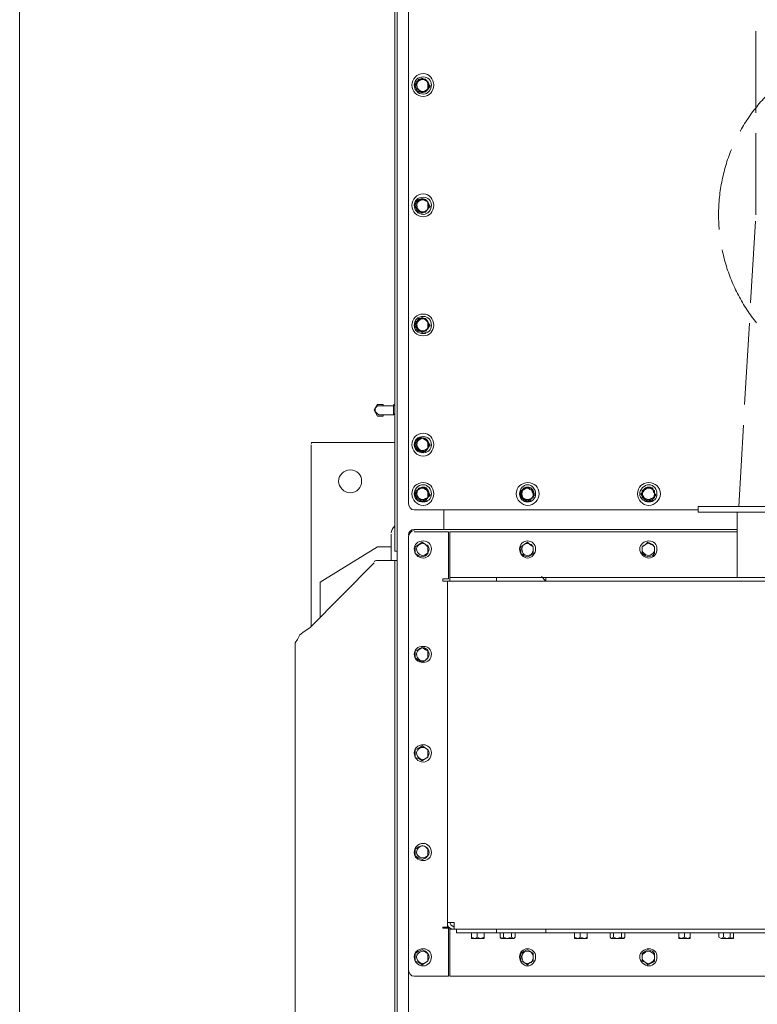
# Model space of a CAD drawing. Header units: millimetres. Extents: x -300186 to 535068, y -28581 to 763298.
# Tile 315 of 405: x 12215 to 12974, y 328650 to 329663. Entities that reach past the tile are written whole.
import ezdxf

# ---------------------------------------------------------------- set-up
doc = ezdxf.new("R2010")
doc.units = ezdxf.units.MM
doc.header["$LTSCALE"] = 10
doc.linetypes.add('ACAD_ISO02W100', pattern=[15, 12, -3])
for name, color, linetype, lineweight in [('koty', 6, 'Continuous', 9), ('NS_tenka', 252, 'Continuous', 18), ('NS_tlusta', 252, 'Continuous', 18)]:
    doc.layers.add(name, color=color, linetype=linetype, lineweight=lineweight)
doc.layers.add('popisky', color=6, linetype='Continuous')

# ---------------------------------------------------------------- blocks, each defined once
blk = doc.blocks.new('A$C12ac11e3')
at = {"layer": 'NS_tenka', "linetype": 'ACAD_ISO02W100', "ltscale": 0.7}
for p, q in [((-583.2, 5144.7), (-583.2, 8791.7)), ((-600.7, 4844.7), (-583.2, 5144.7))]:
    blk.add_line(p, q, dxfattribs=at)
at = {"layer": 'NS_tenka'}
for p, q in [((-954.7, 4798.7), (-954.7, 5423.3)), ((-940.5, 5395), (-940.5, 4848.2)), ((-952.3, 3786.5), (-952.3, 5357.3)), ((-929.9, 5283.1), (-933.5, 5281.9)), ((-933.5, 5281.9), (-933.5, 5277.2)), ((-932.3, 5280.7), (-933.5, 5277.2)), ((-933.5, 5277.2), (-932.3, 5274.8)), ((-933.5, 5277.2), (-933.5, 5273.6)), ((-929.9, 5284.2), (-932.3, 5280.7)), ((-926.4, 5285.4), (-929.9, 5283.1)), ((-926.4, 5284.2), (-929.9, 5284.2)), ((-922.9, 5283.1), (-926.4, 5285.4)), ((-922.9, 5284.2), (-926.4, 5284.2)), ((-920.5, 5280.7), (-922.9, 5284.2)), ((-920.5, 5281.9), (-922.9, 5283.1)), ((-920.5, 5277.2), (-920.5, 5281.9)), ((-918.1, 5277.2), (-920.5, 5280.7)), ((-920.5, 5273.6), (-918.1, 5277.2)), ((-920.5, 5273.6), (-920.5, 5277.2)), ((-933.5, 5273.6), (-929.9, 5271.3)), ((-932.3, 5274.8), (-931.1, 5271.3)), ((-931.1, 5271.3), (-926.4, 5271.3)), ((-929.9, 5271.3), (-926.4, 5270.1)), ((-926.4, 5271.3), (-922.9, 5271.3)), ((-926.4, 5270.1), (-922.9, 5271.3)), ((-922.9, 5271.3), (-920.5, 5273.6)), ((-922.9, 5271.3), (-920.5, 5273.6)), ((-929.9, 5160.5), (-933.5, 5158.2)), ((-932.3, 5158.2), (-933.5, 5154.6)), ((-933.5, 5158.2), (-933.5, 5153.4)), ((-929.9, 5160.5), (-932.3, 5158.2)), ((-926.4, 5161.7), (-929.9, 5160.5)), ((-926.4, 5160.5), (-929.9, 5160.5)), ((-922.9, 5160.5), (-926.4, 5161.7)), ((-922.9, 5160.5), (-926.4, 5160.5)), ((-920.5, 5158.2), (-922.9, 5160.5)), ((-920.5, 5158.2), (-922.9, 5160.5)), ((-918.1, 5153.4), (-920.5, 5158.2)), ((-920.5, 5153.4), (-920.5, 5158.2)), ((-933.5, 5154.6), (-933.5, 5154.6)), ((-933.5, 5154.6), (-932.3, 5151.1)), ((-933.5, 5153.4), (-933.5, 5149.9)), ((-933.5, 5149.9), (-929.9, 5148.7)), ((-932.3, 5151.1), (-931.1, 5147.5)), ((-932.3, 5151.1), (-932.3, 5151.1)), ((-931.1, 5147.5), (-926.4, 5147.5)), ((-929.9, 5148.7), (-926.4, 5146.4)), ((-926.4, 5146.4), (-922.9, 5148.7)), ((-926.4, 5147.5), (-922.9, 5147.5)), ((-922.9, 5147.5), (-920.5, 5151.1)), ((-922.9, 5148.7), (-920.5, 5149.9)), ((-920.5, 5151.1), (-918.1, 5153.4)), ((-920.5, 5149.9), (-920.5, 5153.4)), ((-929.9, 5036.8), (-933.5, 5034.4)), ((-932.3, 5034.4), (-933.5, 5030.9)), ((-933.5, 5034.4), (-933.5, 5030.9)), ((-929.9, 5038), (-932.3, 5034.4)), ((-926.4, 5039.1), (-929.9, 5036.8)), ((-926.4, 5038), (-929.9, 5038)), ((-922.9, 5036.8), (-926.4, 5039.1)), ((-922.9, 5038), (-926.4, 5038)), ((-920.5, 5034.4), (-922.9, 5038)), ((-920.5, 5034.4), (-922.9, 5036.8)), ((-918.1, 5030.9), (-920.5, 5034.4)), ((-920.5, 5030.9), (-920.5, 5034.4)), ((-933.5, 5030.9), (-932.3, 5028.5)), ((-933.5, 5030.9), (-933.5, 5027.3)), ((-933.5, 5027.3), (-929.9, 5026.2)), ((-932.3, 5028.5), (-931.1, 5025)), ((-931.1, 5025), (-926.4, 5025)), ((-929.9, 5026.2), (-926.4, 5023.8)), ((-926.4, 5023.8), (-922.9, 5026.2)), ((-926.4, 5025), (-922.9, 5023.8)), ((-922.9, 5023.8), (-920.5, 5028.5)), ((-922.9, 5026.2), (-920.5, 5027.3)), ((-920.5, 5028.5), (-918.1, 5030.9)), ((-920.5, 5027.3), (-920.5, 5030.9)), ((-975.9, 4943.7), (-972.3, 4949.6)), ((-972.3, 4937.8), (-975.9, 4943.7)), ((-972.3, 4948.4), (-974.7, 4946)), ((-974.7, 4946), (-974.7, 4944.9)), ((-974.7, 4944.9), (-974.7, 4942.5)), ((-974.7, 4942.5), (-972.3, 4940.1)), ((-972.3, 4949.6), (-966.5, 4949.6)), ((-970, 4948.4), (-972.3, 4948.4)), ((-955.9, 4948.4), (-970, 4948.4)), ((-970, 4948.4), (-970, 4948.4)), ((-966.5, 4949.6), (-966.5, 4948.4)), ((-955.9, 4947.2), (-955.9, 4948.4)), ((-955.9, 4943.7), (-955.9, 4947.2)), ((-955.9, 4940.1), (-955.9, 4943.7)), ((-972.3, 4940.1), (-971.2, 4939)), ((-966.5, 4937.8), (-972.3, 4937.8)), ((-971.2, 4939), (-970, 4939)), ((-970, 4939), (-955.9, 4939)), ((-966.5, 4939), (-966.5, 4937.8)), ((-955.9, 4939), (-955.9, 4940.1)), ((-955.9, 4939), (-955.9, 4939)), ((-929.9, 4913), (-933.5, 4911.9)), ((-929.9, 4915.4), (-932.3, 4911.9)), ((-926.4, 4915.4), (-929.9, 4915.4)), ((-926.4, 4915.4), (-929.9, 4913)), ((-922.9, 4914.2), (-926.4, 4915.4)), ((-922.9, 4913), (-926.4, 4915.4)), ((-920.5, 4910.7), (-922.9, 4914.2)), ((-920.5, 4911.9), (-922.9, 4913)), ((-1040.7, 4908.3), (-1040.7, 4722.1)), ((-954.7, 4910.7), (-1039.5, 4910.7)), ((-1039.5, 4910.7), (-1039.5, 4910.7)), ((-932.3, 4911.9), (-933.5, 4908.3)), ((-933.5, 4911.9), (-933.5, 4908.3)), ((-933.5, 4908.3), (-932.3, 4904.8)), ((-933.5, 4908.3), (-933.5, 4904.8)), ((-933.5, 4904.8), (-929.9, 4902.4)), ((-932.3, 4904.8), (-931.1, 4902.4)), ((-931.1, 4902.4), (-926.4, 4901.3)), ((-929.9, 4902.4), (-926.4, 4900.1)), ((-926.4, 4900.1), (-922.9, 4902.4)), ((-922.9, 4901.3), (-920.5, 4904.8)), ((-922.9, 4902.4), (-920.5, 4904.8)), ((-920.5, 4908.3), (-920.5, 4911.9)), ((-918.1, 4908.3), (-920.5, 4910.7)), ((-920.5, 4904.8), (-918.1, 4908.3)), ((-920.5, 4904.8), (-920.5, 4908.3)), ((-926.4, 4901.3), (-922.9, 4901.3)), ((-929.9, 4862.4), (-933.5, 4861.2)), ((-929.9, 4863.5), (-932.3, 4860)), ((-926.4, 4864.7), (-929.9, 4862.4)), ((-926.4, 4863.5), (-929.9, 4863.5)), ((-922.9, 4862.4), (-926.4, 4864.7)), ((-922.9, 4863.5), (-926.4, 4863.5)), ((-920.5, 4860), (-922.9, 4863.5)), ((-920.5, 4861.2), (-922.9, 4862.4)), ((-821.5, 4862.4), (-825, 4861.2)), ((-821.5, 4863.5), (-823.9, 4860)), ((-818, 4864.7), (-821.5, 4862.4)), ((-818, 4863.5), (-821.5, 4863.5)), ((-815.6, 4862.4), (-818, 4864.7)), ((-814.4, 4863.5), (-818, 4863.5)), ((-812.1, 4861.2), (-815.6, 4862.4)), ((-813.3, 4860), (-814.4, 4863.5)), ((-696.6, 4862.4), (-700.1, 4861.2)), ((-696.6, 4863.5), (-699, 4860)), ((-694.2, 4864.7), (-696.6, 4862.4)), ((-693.1, 4863.5), (-696.6, 4863.5)), ((-689.5, 4862.4), (-694.2, 4864.7)), ((-689.5, 4863.5), (-693.1, 4863.5)), ((-688.3, 4860), (-689.5, 4863.5)), ((-687.2, 4861.2), (-689.5, 4862.4)), ((-933.5, 4861.2), (-933.5, 4857.7)), ((-932.3, 4860), (-933.5, 4857.7)), ((-933.5, 4857.7), (-933.5, 4857.7)), ((-933.5, 4857.7), (-932.3, 4854.1)), ((-933.5, 4857.7), (-933.5, 4854.1)), ((-933.5, 4854.1), (-929.9, 4851.8)), ((-932.3, 4854.1), (-931.1, 4850.6)), ((-932.3, 4854.1), (-932.3, 4854.1)), ((-929.9, 4851.8), (-926.4, 4850.6)), ((-926.4, 4850.6), (-922.9, 4851.8)), ((-922.9, 4850.6), (-920.5, 4854.1)), ((-922.9, 4851.8), (-920.5, 4854.1)), ((-920.5, 4857.7), (-920.5, 4861.2)), ((-918.1, 4856.5), (-920.5, 4860)), ((-920.5, 4854.1), (-920.5, 4857.7)), ((-920.5, 4854.1), (-918.1, 4856.5)), ((-823.9, 4860), (-826.2, 4857.7)), ((-826.2, 4857.7), (-823.9, 4854.1)), ((-825, 4861.2), (-825, 4857.7)), ((-825, 4857.7), (-825, 4854.1)), ((-825, 4854.1), (-821.5, 4851.8)), ((-823.9, 4854.1), (-821.5, 4850.6)), ((-821.5, 4851.8), (-818, 4850.6)), ((-818, 4850.6), (-815.6, 4851.8)), ((-815.6, 4851.8), (-812.1, 4854.1)), ((-815.6, 4850.6), (-813.3, 4854.1)), ((-810.9, 4856.5), (-813.3, 4860)), ((-813.3, 4854.1), (-810.9, 4856.5)), ((-812.1, 4857.7), (-812.1, 4861.2)), ((-812.1, 4854.1), (-812.1, 4857.7)), ((-699, 4860), (-701.3, 4857.7)), ((-701.3, 4857.7), (-699, 4854.1)), ((-700.1, 4861.2), (-700.1, 4857.7)), ((-700.1, 4857.7), (-700.1, 4854.1)), ((-700.1, 4854.1), (-696.6, 4851.8)), ((-699, 4854.1), (-697.8, 4850.6)), ((-696.6, 4851.8), (-694.2, 4850.6)), ((-694.2, 4850.6), (-689.5, 4851.8)), ((-689.5, 4851.8), (-687.2, 4854.1)), ((-689.5, 4850.6), (-688.3, 4854.1)), ((-686, 4856.5), (-688.3, 4860)), ((-688.3, 4854.1), (-686, 4856.5)), ((-687.2, 4857.7), (-687.2, 4861.2)), ((-687.2, 4854.1), (-687.2, 4857.7)), ((-940.5, 4848.2), (-940.5, 4848.2)), ((-931.1, 4850.6), (-926.4, 4850.6)), ((-926.4, 4850.6), (-922.9, 4850.6)), ((-821.5, 4850.6), (-818, 4850.6)), ((-818, 4850.6), (-815.6, 4850.6)), ((-697.8, 4850.6), (-694.2, 4850.6)), ((-694.2, 4850.6), (-689.5, 4850.6)), ((-642.4, 4844.7), (-642.4, 4838.8)), ((-443.2, 4844.7), (-642.4, 4844.7)), ((-934.6, 4841.2), (-642.4, 4841.2)), ((-904, 4841.2), (-904, 4821.1)), ((-904, 4841.2), (-904, 4821.1)), ((-642.4, 4841.2), (-642.4, 4841.2)), ((-642.4, 4838.8), (-642.4, 4838.8)), ((-443.2, 4838.8), (-642.4, 4838.8)), ((-602.3, 4838.8), (-602.3, 4771.6)), ((-602.3, 4821.1), (-934.6, 4821.1)), ((-934.6, 4821.1), (-934.6, 4821.1)), ((-904, 4821.1), (-904, 4821.1)), ((-904, 4821.1), (-904, 4821.1)), ((-958.2, 4816.4), (-958.2, 4789.3)), ((-940.5, 4814.1), (-940.5, 3764.1)), ((-940.5, 4368.6), (-940.5, 4812.9)), ((-940.5, 4812.9), (-940.5, 4812.9)), ((-934.6, 4818.8), (-899.3, 4818.8)), ((-899.3, 4818.8), (-899.3, 4770.5)), ((-898.1, 4818.8), (-602.3, 4818.8)), ((-898.1, 4776.3), (-898.1, 4818.8)), ((-898.1, 4818.8), (-898.1, 4818.8)), ((-602.3, 4818.8), (-602.3, 4818.8)), ((-1031.3, 4766.9), (-972.3, 4803.4)), ((-972.3, 4803.4), (-958.2, 4803.4)), ((-929.9, 4805.8), (-933.5, 4803.4)), ((-933.5, 4803.4), (-933.5, 4799.9)), ((-926.4, 4808.2), (-929.9, 4805.8)), ((-922.9, 4805.8), (-926.4, 4808.2)), ((-920.5, 4803.4), (-922.9, 4805.8)), ((-920.5, 4799.9), (-920.5, 4803.4)), ((-821.5, 4805.8), (-825, 4803.4)), ((-825, 4803.4), (-825, 4799.9)), ((-818, 4808.2), (-821.5, 4805.8)), ((-815.6, 4805.8), (-818, 4808.2)), ((-812.1, 4803.4), (-815.6, 4805.8)), ((-812.1, 4799.9), (-812.1, 4803.4)), ((-696.6, 4805.8), (-700.1, 4803.4)), ((-700.1, 4803.4), (-700.1, 4799.9)), ((-694.2, 4808.2), (-696.6, 4805.8)), ((-689.5, 4805.8), (-694.2, 4808.2)), ((-687.2, 4803.4), (-689.5, 4805.8)), ((-687.2, 4799.9), (-687.2, 4803.4)), ((-952.3, 4798.7), (-954.7, 4798.7)), ((-952.3, 4789.3), (-952.3, 4798.7)), ((-952.3, 4798.7), (-952.3, 4798.7)), ((-952.3, 4798.7), (-952.3, 4789.3)), ((-933.5, 4799.9), (-933.5, 4796.4)), ((-933.5, 4796.4), (-929.9, 4794)), ((-929.9, 4794), (-926.4, 4792.8)), ((-926.4, 4792.8), (-922.9, 4794)), ((-922.9, 4794), (-920.5, 4796.4)), ((-920.5, 4796.4), (-920.5, 4799.9)), ((-825, 4799.9), (-825, 4796.4)), ((-825, 4796.4), (-821.5, 4794)), ((-821.5, 4794), (-818, 4792.8)), ((-818, 4792.8), (-815.6, 4794)), ((-815.6, 4794), (-812.1, 4796.4)), ((-812.1, 4796.4), (-812.1, 4799.9)), ((-700.1, 4799.9), (-700.1, 4796.4)), ((-700.1, 4796.4), (-696.6, 4794)), ((-696.6, 4794), (-694.2, 4792.8)), ((-694.2, 4792.8), (-689.5, 4794)), ((-689.5, 4794), (-687.2, 4796.4)), ((-687.2, 4796.4), (-687.2, 4799.9)), ((-975.9, 4786.9), (-1041.9, 4719.8)), ((-971.2, 4789.3), (-954.7, 4789.3)), ((-958.2, 4789.3), (-958.2, 4789.3)), ((-952.3, 4789.3), (-954.7, 4789.3)), ((-954.7, 4789.3), (-954.7, 4789.3)), ((-954.7, 3731.1), (-954.7, 4789.3)), ((-954.7, 4789.3), (-954.7, 4789.3)), ((-952.3, 4789.3), (-952.3, 4789.3)), ((-899.3, 4770.5), (-905.2, 4770.5)), ((-905.2, 4770.5), (-905.2, 4768.1)), ((-898.1, 4776.3), (-898.1, 4771.6)), ((-898.1, 4768.1), (-898.1, 4771.6)), ((-898.1, 4771.6), (-893.4, 4771.6)), ((-898.1, 4771.6), (-898.1, 4771.6)), ((-893.4, 4771.6), (-854.5, 4771.6)), ((-854.5, 4771.6), (-849.8, 4771.6)), ((-854.5, 4771.6), (-854.5, 4771.6)), ((-799.1, 4771.6), (-849.8, 4771.6)), ((-849.8, 4771.6), (-849.8, 4768.1)), ((-849.8, 4771.6), (-849.8, 4771.6)), ((-799.1, 4768.1), (-803.8, 4772.8)), ((-803.8, 4772.8), (-803.8, 4772.8)), ((-799.1, 4768.1), (-799.1, 4771.6)), ((-799.1, 4771.6), (-794.4, 4771.6)), ((-794.4, 4771.6), (-794.4, 4771.6)), ((-794.4, 4771.6), (-93.2, 4771.6)), ((-602.3, 4771.6), (-602.3, 4771.6)), ((-1031.3, 4730.4), (-1031.3, 4766.9)), ((-900.5, 4768.1), (-905.2, 4768.1)), ((-905.2, 4768.1), (-905.2, 4768.1)), ((-893.4, 4768.1), (-900.5, 4768.1)), ((-900.5, 4768.1), (-900.5, 4416.9)), ((-851, 4768.1), (-893.4, 4768.1)), ((-893.4, 4768.1), (-893.4, 4768.1)), ((-849.8, 4768.1), (-851, 4768.1)), ((-851, 4768.1), (-851, 4768.1)), ((-849.8, 4768.1), (-799.1, 4768.1)), ((-443.2, 4768.1), (-799.1, 4768.1)), ((-799.1, 4768.1), (-799.1, 4768.1)), ((-1041.9, 4719.8), (-1047.8, 4716.2)), ((-1040.7, 4722.1), (-1040.7, 4722.1)), ((-1052.5, 4712.7), (-1054.8, 4708)), ((-1047.8, 4716.2), (-1052.5, 4712.7)), ((-1054.8, 4708), (-1057.2, 4704.5)), ((-1057.2, 3817.1), (-1057.2, 4704.5)), ((-926.4, 4699.7), (-929.9, 4697.4)), ((-922.9, 4697.4), (-926.4, 4699.7)), ((-929.9, 4697.4), (-933.5, 4696.2)), ((-933.5, 4696.2), (-933.5, 4692.7)), ((-933.5, 4692.7), (-933.5, 4689.1)), ((-920.5, 4696.2), (-922.9, 4697.4)), ((-920.5, 4692.7), (-920.5, 4696.2)), ((-920.5, 4689.1), (-920.5, 4692.7)), ((-933.5, 4689.1), (-929.9, 4686.8)), ((-929.9, 4686.8), (-926.4, 4684.4)), ((-926.4, 4684.4), (-922.9, 4686.8)), ((-922.9, 4686.8), (-920.5, 4689.1)), ((-926.4, 4598.4), (-929.9, 4596)), ((-922.9, 4596), (-926.4, 4598.4)), ((-929.9, 4596), (-933.5, 4594.9)), ((-933.5, 4594.9), (-933.5, 4590.2)), ((-933.5, 4590.2), (-933.5, 4586.6)), ((-920.5, 4594.9), (-922.9, 4596)), ((-920.5, 4590.2), (-920.5, 4594.9)), ((-920.5, 4586.6), (-920.5, 4590.2)), ((-933.5, 4586.6), (-929.9, 4585.4)), ((-929.9, 4585.4), (-926.4, 4583.1)), ((-926.4, 4583.1), (-922.9, 4585.4)), ((-922.9, 4585.4), (-920.5, 4586.6)), ((-929.9, 4494.7), (-933.5, 4492.3)), ((-933.5, 4492.3), (-933.5, 4488.8)), ((-933.5, 4488.8), (-933.5, 4485.3)), ((-926.4, 4495.9), (-929.9, 4494.7)), ((-922.9, 4494.7), (-926.4, 4495.9)), ((-920.5, 4492.3), (-922.9, 4494.7)), ((-920.5, 4488.8), (-920.5, 4492.3)), ((-920.5, 4485.3), (-920.5, 4488.8)), ((-933.5, 4485.3), (-929.9, 4482.9)), ((-929.9, 4482.9), (-926.4, 4481.7)), ((-926.4, 4481.7), (-922.9, 4482.9)), ((-922.9, 4482.9), (-920.5, 4485.3)), ((-900.5, 4416.9), (-893.4, 4416.9)), ((-900.5, 4416.9), (-900.5, 4414.6)), ((-900.5, 4412.2), (-900.5, 4416.9)), ((-896.9, 4414.6), (-898.1, 4416.9)), ((-893.4, 4416.9), (-893.4, 4412.2)), ((-905.2, 4412.2), (-900.5, 4412.2)), ((-905.2, 4411), (-905.2, 4412.2)), ((-899.3, 4411), (-905.2, 4411)), ((-900.5, 4414.6), (-899.3, 4412.2)), ((-899.3, 4412.2), (-900.5, 4412.2)), ((-900.5, 4412.2), (-900.5, 4412.2)), ((-899.3, 4412.2), (-895.8, 4409.9)), ((-899.3, 4361.5), (-899.3, 4411)), ((-898.1, 4409.9), (-898.1, 4411)), ((-893.4, 4409.9), (-898.1, 4409.9)), ((-898.1, 4409.9), (-898.1, 4405.1)), ((-893.4, 4412.2), (-896.9, 4414.6)), ((-895.8, 4409.9), (-893.4, 4409.9)), ((-893.4, 4412.2), (-893.4, 4409.9)), ((-893.4, 4409.9), (-893.4, 4412.2)), ((-893.4, 4412.2), (-893.4, 4412.2)), ((-893.4, 4412.2), (-893.4, 4412.2)), ((-893.4, 4409.9), (-893.4, 4409.9)), ((-893.4, 4409.9), (-852.1, 4409.9)), ((-893.4, 4409.9), (-893.4, 4409.9)), ((-893.4, 4409.9), (-893.4, 4409.9)), ((-891, 4406.3), (-891, 4409.9)), ((-885.1, 4406.3), (-891, 4406.3)), ((-885.1, 4406.3), (-856.9, 4406.3)), ((-878.1, 4406.3), (-878.1, 4406.3)), ((-878.1, 4406.3), (-878.1, 4406.3)), ((-873.4, 4406.3), (-878.1, 4406.3)), ((-875.7, 4401.6), (-875.7, 4406.3)), ((-860.4, 4406.3), (-873.4, 4406.3)), ((-869.8, 4401.6), (-869.8, 4406.3)), ((-862.8, 4401.6), (-862.8, 4406.3)), ((-860.4, 4406.3), (-860.4, 4406.3)), ((-860.4, 4406.3), (-860.4, 4406.3)), ((-849.8, 4406.3), (-856.9, 4406.3)), ((-856.9, 4406.3), (-856.9, 4406.3)), ((-856.9, 4406.3), (-856.9, 4406.3)), ((-852.1, 4409.9), (-849.8, 4409.9)), ((-852.1, 4409.9), (-852.1, 4409.9)), ((-849.8, 4406.3), (-849.8, 4409.9)), ((-849.8, 4409.9), (-799.1, 4409.9)), ((-849.8, 4409.9), (-849.8, 4409.9)), ((-799.1, 4406.3), (-849.8, 4406.3)), ((-847.4, 4406.3), (-847.4, 4406.3)), ((-847.4, 4406.3), (-847.4, 4406.3)), ((-829.8, 4406.3), (-847.4, 4406.3)), ((-847.4, 4406.3), (-847.4, 4406.3)), ((-846.3, 4401.6), (-846.3, 4406.3)), ((-842.7, 4401.6), (-842.7, 4406.3)), ((-834.5, 4401.6), (-834.5, 4406.3)), ((-830.9, 4401.6), (-830.9, 4406.3)), ((-829.8, 4406.3), (-829.8, 4406.3)), ((-829.8, 4406.3), (-829.8, 4406.3)), ((-799.1, 4406.3), (-799.1, 4409.9)), ((-799.1, 4409.9), (-799.1, 4409.9)), ((-799.1, 4409.9), (-797.9, 4409.9)), ((-793.2, 4406.3), (-799.1, 4406.3)), ((-799.1, 4406.3), (-799.1, 4406.3)), ((-797.9, 4409.9), (-797.9, 4409.9)), ((-797.9, 4409.9), (-444.4, 4409.9)), ((-793.2, 4406.3), (-94.4, 4406.3)), ((-772, 4406.3), (-772, 4406.3)), ((-772, 4406.3), (-772, 4406.3)), ((-767.3, 4406.3), (-772, 4406.3)), ((-769.7, 4401.6), (-769.7, 4406.3)), ((-754.3, 4406.3), (-767.3, 4406.3)), ((-763.8, 4401.6), (-763.8, 4406.3)), ((-756.7, 4401.6), (-756.7, 4406.3)), ((-754.3, 4406.3), (-754.3, 4406.3)), ((-754.3, 4406.3), (-754.3, 4406.3)), ((-734.3, 4406.3), (-734.3, 4406.3)), ((-734.3, 4406.3), (-734.3, 4406.3)), ((-717.8, 4406.3), (-734.3, 4406.3)), ((-734.3, 4406.3), (-734.3, 4406.3)), ((-733.1, 4401.6), (-733.1, 4406.3)), ((-729.6, 4401.6), (-729.6, 4406.3)), ((-721.3, 4401.6), (-721.3, 4406.3)), ((-717.8, 4406.3), (-717.8, 4406.3)), ((-717.8, 4406.3), (-717.8, 4406.3)), ((-717.8, 4401.6), (-717.8, 4406.3)), ((-664.8, 4406.3), (-664.8, 4406.3)), ((-664.8, 4406.3), (-664.8, 4406.3)), ((-661.2, 4406.3), (-664.8, 4406.3)), ((-662.4, 4401.6), (-662.4, 4406.3)), ((-648.3, 4406.3), (-661.2, 4406.3)), ((-656.5, 4401.6), (-656.5, 4406.3)), ((-650.6, 4401.6), (-650.6, 4406.3)), ((-648.3, 4406.3), (-648.3, 4406.3)), ((-648.3, 4406.3), (-648.3, 4406.3)), ((-621.2, 4406.3), (-621.2, 4406.3)), ((-621.2, 4406.3), (-621.2, 4406.3)), ((-604.7, 4406.3), (-621.2, 4406.3)), ((-621.2, 4406.3), (-621.2, 4406.3)), ((-621.2, 4401.6), (-621.2, 4406.3)), ((-616.5, 4401.6), (-616.5, 4406.3)), ((-609.4, 4401.6), (-609.4, 4406.3)), ((-605.9, 4401.6), (-605.9, 4406.3)), ((-604.7, 4406.3), (-604.7, 4406.3)), ((-604.7, 4406.3), (-604.7, 4406.3)), ((-898.1, 4405.1), (-898.1, 4361.5)), ((-872.2, 4400.4), (-875.7, 4401.6)), ((-875.7, 4401.6), (-875.7, 4400.4)), ((-875.7, 4400.4), (-872.2, 4400.4)), ((-869.8, 4401.6), (-872.2, 4400.4)), ((-872.2, 4400.4), (-866.3, 4400.4)), ((-866.3, 4400.4), (-869.8, 4401.6)), ((-866.3, 4400.4), (-862.8, 4401.6)), ((-866.3, 4400.4), (-862.8, 4400.4)), ((-862.8, 4400.4), (-862.8, 4401.6)), ((-862.8, 4401.6), (-862.8, 4400.4)), ((-862.8, 4400.4), (-862.8, 4400.4)), ((-846.3, 4401.6), (-845.1, 4400.4)), ((-843.9, 4400.4), (-846.3, 4401.6)), ((-845.1, 4400.4), (-845.1, 4400.4)), ((-845.1, 4400.4), (-843.9, 4400.4)), ((-842.7, 4401.6), (-843.9, 4400.4)), ((-843.9, 4400.4), (-839.2, 4400.4)), ((-843.9, 4400.4), (-843.9, 4400.4)), ((-839.2, 4400.4), (-842.7, 4401.6)), ((-839.2, 4400.4), (-834.5, 4401.6)), ((-839.2, 4400.4), (-832.1, 4400.4)), ((-832.1, 4400.4), (-834.5, 4401.6)), ((-832.1, 4400.4), (-830.9, 4401.6)), ((-832.1, 4400.4), (-830.9, 4401.6)), ((-832.1, 4400.4), (-832.1, 4400.4)), ((-832.1, 4400.4), (-832.1, 4400.4)), ((-830.9, 4401.6), (-830.9, 4401.6)), ((-766.1, 4400.4), (-769.7, 4401.6)), ((-769.7, 4401.6), (-769.7, 4400.4)), ((-769.7, 4400.4), (-766.1, 4400.4)), ((-763.8, 4401.6), (-766.1, 4400.4)), ((-766.1, 4400.4), (-759.1, 4400.4)), ((-759.1, 4400.4), (-763.8, 4401.6)), ((-759.1, 4400.4), (-756.7, 4401.6)), ((-759.1, 4400.4), (-756.7, 4400.4)), ((-756.7, 4400.4), (-756.7, 4401.6)), ((-756.7, 4401.6), (-756.7, 4400.4)), ((-756.7, 4400.4), (-756.7, 4400.4)), ((-733.1, 4401.6), (-731.9, 4400.4)), ((-731.9, 4400.4), (-733.1, 4401.6)), ((-729.6, 4401.6), (-731.9, 4400.4)), ((-731.9, 4400.4), (-731.9, 4400.4)), ((-731.9, 4400.4), (-726.1, 4400.4)), ((-731.9, 4400.4), (-731.9, 4400.4)), ((-731.9, 4400.4), (-731.9, 4400.4)), ((-726.1, 4400.4), (-729.6, 4401.6)), ((-726.1, 4400.4), (-721.3, 4401.6)), ((-726.1, 4400.4), (-720.2, 4400.4)), ((-720.2, 4400.4), (-721.3, 4401.6)), ((-720.2, 4400.4), (-717.8, 4401.6)), ((-719, 4400.4), (-720.2, 4400.4)), ((-720.2, 4400.4), (-720.2, 4400.4)), ((-719, 4400.4), (-717.8, 4401.6)), ((-717.8, 4401.6), (-717.8, 4401.6)), ((-660.1, 4400.4), (-662.4, 4401.6)), ((-662.4, 4401.6), (-662.4, 4400.4)), ((-662.4, 4400.4), (-660.1, 4400.4)), ((-656.5, 4401.6), (-660.1, 4400.4)), ((-660.1, 4400.4), (-653, 4400.4)), ((-653, 4400.4), (-656.5, 4401.6)), ((-653, 4400.4), (-650.6, 4401.6)), ((-653, 4400.4), (-650.6, 4400.4)), ((-650.6, 4400.4), (-650.6, 4401.6)), ((-650.6, 4401.6), (-650.6, 4400.4)), ((-650.6, 4400.4), (-650.6, 4400.4)), ((-621.2, 4401.6), (-618.8, 4400.4)), ((-618.8, 4400.4), (-621.2, 4401.6)), ((-616.5, 4401.6), (-618.8, 4400.4)), ((-618.8, 4400.4), (-618.8, 4400.4)), ((-618.8, 4400.4), (-612.9, 4400.4)), ((-618.8, 4400.4), (-618.8, 4400.4)), ((-618.8, 4400.4), (-618.8, 4400.4)), ((-612.9, 4400.4), (-616.5, 4401.6)), ((-612.9, 4400.4), (-609.4, 4401.6)), ((-612.9, 4400.4), (-607, 4400.4)), ((-607, 4400.4), (-609.4, 4401.6)), ((-607, 4400.4), (-605.9, 4401.6)), ((-605.9, 4400.4), (-607, 4400.4)), ((-607, 4400.4), (-607, 4400.4)), ((-605.9, 4400.4), (-605.9, 4401.6)), ((-605.9, 4401.6), (-605.9, 4401.6)), ((-929.9, 4387.5), (-933.5, 4385.1)), ((-926.4, 4388.6), (-929.9, 4387.5)), ((-922.9, 4387.5), (-926.4, 4388.6)), ((-920.5, 4385.1), (-922.9, 4387.5)), ((-821.5, 4387.5), (-825, 4385.1)), ((-818, 4388.6), (-821.5, 4387.5)), ((-815.6, 4387.5), (-818, 4388.6)), ((-812.1, 4385.1), (-815.6, 4387.5)), ((-696.6, 4387.5), (-700.1, 4385.1)), ((-694.2, 4388.6), (-696.6, 4387.5)), ((-689.5, 4387.5), (-694.2, 4388.6)), ((-687.2, 4385.1), (-689.5, 4387.5)), ((-933.5, 4385.1), (-933.5, 4380.4)), ((-933.5, 4380.4), (-933.5, 4376.9)), ((-933.5, 4376.9), (-929.9, 4375.7)), ((-929.9, 4375.7), (-926.4, 4373.3)), ((-926.4, 4373.3), (-922.9, 4375.7)), ((-922.9, 4375.7), (-920.5, 4376.9)), ((-920.5, 4380.4), (-920.5, 4385.1)), ((-920.5, 4376.9), (-920.5, 4380.4)), ((-825, 4385.1), (-825, 4380.4)), ((-825, 4380.4), (-825, 4376.9)), ((-825, 4376.9), (-821.5, 4375.7)), ((-821.5, 4375.7), (-818, 4373.3)), ((-818, 4373.3), (-815.6, 4375.7)), ((-815.6, 4375.7), (-812.1, 4376.9)), ((-812.1, 4380.4), (-812.1, 4385.1)), ((-812.1, 4376.9), (-812.1, 4380.4)), ((-700.1, 4385.1), (-700.1, 4380.4)), ((-700.1, 4380.4), (-700.1, 4376.9)), ((-700.1, 4376.9), (-696.6, 4375.7)), ((-696.6, 4375.7), (-694.2, 4373.3)), ((-694.2, 4373.3), (-689.5, 4375.7)), ((-689.5, 4375.7), (-687.2, 4376.9)), ((-687.2, 4380.4), (-687.2, 4385.1)), ((-687.2, 4376.9), (-687.2, 4380.4)), ((-934.6, 4361.5), (-899.3, 4361.5)), ((-898.1, 4361.5), (10.5, 4361.5))]:
    blk.add_line(p, q, dxfattribs=at)
at = {"layer": 'NS_tenka', "linetype": 'ACAD_ISO02W100', "ltscale": 0.7}
blk.add_arc((-443.9, 5144.7), 177.5, 90, 270, dxfattribs=at)
at = {"layer": 'NS_tenka'}
for points in [[(-914.6, 5278.4), (-914.6, 5284.2), (-919.3, 5290.1), (-925.2, 5290.1), (-925.2, 5290.1), (-932.3, 5290.1), (-937, 5284.2), (-937, 5278.4), (-937, 5278.4), (-937, 5271.3), (-932.3, 5266.6), (-925.2, 5266.6), (-925.2, 5266.6), (-919.3, 5266.6), (-914.6, 5271.3), (-914.6, 5278.4)], [(-917, 5278.4), (-917, 5283.1), (-920.5, 5286.6), (-925.2, 5286.6), (-925.2, 5286.6), (-931.1, 5286.6), (-934.6, 5283.1), (-934.6, 5278.4), (-934.6, 5278.4), (-934.6, 5273.6), (-931.1, 5268.9), (-925.2, 5268.9), (-925.2, 5268.9), (-920.5, 5268.9), (-917, 5273.6), (-917, 5278.4)], [(-914.6, 5154.6), (-914.6, 5160.5), (-919.3, 5166.4), (-925.2, 5166.4), (-925.2, 5166.4), (-932.3, 5166.4), (-937, 5160.5), (-937, 5154.6), (-937, 5154.6), (-937, 5147.5), (-932.3, 5142.8), (-925.2, 5142.8), (-925.2, 5142.8), (-919.3, 5142.8), (-914.6, 5147.5), (-914.6, 5154.6)], [(-917, 5154.6), (-917, 5159.3), (-920.5, 5162.9), (-925.2, 5162.9), (-925.2, 5162.9), (-931.1, 5162.9), (-934.6, 5159.3), (-934.6, 5154.6), (-934.6, 5154.6), (-934.6, 5149.9), (-931.1, 5145.2), (-925.2, 5145.2), (-925.2, 5145.2), (-920.5, 5145.2), (-917, 5149.9), (-917, 5154.6)], [(-914.6, 5030.9), (-914.6, 5038), (-919.3, 5042.7), (-925.2, 5042.7), (-925.2, 5042.7), (-932.3, 5042.7), (-937, 5038), (-937, 5030.9), (-937, 5030.9), (-937, 5025), (-932.3, 5020.3), (-925.2, 5020.3), (-925.2, 5020.3), (-919.3, 5020.3), (-914.6, 5025), (-914.6, 5030.9)], [(-917, 5030.9), (-917, 5036.8), (-920.5, 5040.3), (-925.2, 5040.3), (-925.2, 5040.3), (-931.1, 5040.3), (-934.6, 5036.8), (-934.6, 5030.9), (-934.6, 5030.9), (-934.6, 5026.2), (-931.1, 5022.6), (-925.2, 5022.6), (-925.2, 5022.6), (-920.5, 5022.6), (-917, 5026.2), (-917, 5030.9)], [(-914.6, 4908.3), (-914.6, 4915.4), (-919.3, 4920.1), (-925.2, 4920.1), (-925.2, 4920.1), (-932.3, 4920.1), (-937, 4915.4), (-937, 4908.3), (-937, 4908.3), (-937, 4902.4), (-932.3, 4896.5), (-925.2, 4896.5), (-925.2, 4896.5), (-919.3, 4896.5), (-914.6, 4902.4), (-914.6, 4908.3)], [(-917, 4908.3), (-917, 4913), (-920.5, 4916.6), (-925.2, 4916.6), (-925.2, 4916.6), (-931.1, 4916.6), (-934.6, 4913), (-934.6, 4908.3), (-934.6, 4908.3), (-934.6, 4903.6), (-931.1, 4900.1), (-925.2, 4900.1), (-925.2, 4900.1), (-920.5, 4900.1), (-917, 4903.6), (-917, 4908.3)], [(-988.8, 4870.6), (-988.8, 4877.7), (-993.6, 4882.4), (-1000.6, 4882.4), (-1000.6, 4882.4), (-1006.5, 4882.4), (-1012.4, 4877.7), (-1012.4, 4870.6), (-1012.4, 4870.6), (-1012.4, 4864.7), (-1006.5, 4858.8), (-1000.6, 4858.8), (-1000.6, 4858.8), (-993.6, 4858.8), (-988.8, 4864.7), (-988.8, 4870.6)], [(-914.6, 4857.7), (-914.6, 4864.7), (-919.3, 4869.4), (-925.2, 4869.4), (-925.2, 4869.4), (-932.3, 4869.4), (-937, 4864.7), (-937, 4857.7), (-937, 4857.7), (-937, 4851.8), (-932.3, 4845.9), (-925.2, 4845.9), (-925.2, 4845.9), (-919.3, 4845.9), (-914.6, 4851.8), (-914.6, 4857.7)], [(-917, 4857.7), (-917, 4862.4), (-920.5, 4867.1), (-925.2, 4867.1), (-925.2, 4867.1), (-931.1, 4867.1), (-934.6, 4862.4), (-934.6, 4857.7), (-934.6, 4857.7), (-934.6, 4852.9), (-931.1, 4849.4), (-925.2, 4849.4), (-925.2, 4849.4), (-920.5, 4849.4), (-917, 4852.9), (-917, 4857.7)], [(-806.2, 4857.7), (-806.2, 4864.7), (-810.9, 4869.4), (-818, 4869.4), (-818, 4869.4), (-823.9, 4869.4), (-829.8, 4864.7), (-829.8, 4857.7), (-829.8, 4857.7), (-829.8, 4851.8), (-823.9, 4845.9), (-818, 4845.9), (-818, 4845.9), (-810.9, 4845.9), (-806.2, 4851.8), (-806.2, 4857.7)], [(-809.7, 4857.7), (-809.7, 4862.4), (-813.3, 4867.1), (-818, 4867.1), (-818, 4867.1), (-822.7, 4867.1), (-826.2, 4862.4), (-826.2, 4857.7), (-826.2, 4857.7), (-826.2, 4852.9), (-822.7, 4849.4), (-818, 4849.4), (-818, 4849.4), (-813.3, 4849.4), (-809.7, 4852.9), (-809.7, 4857.7)], [(-681.3, 4857.7), (-681.3, 4864.7), (-687.2, 4869.4), (-693.1, 4869.4), (-693.1, 4869.4), (-700.1, 4869.4), (-704.8, 4864.7), (-704.8, 4857.7), (-704.8, 4857.7), (-704.8, 4851.8), (-700.1, 4845.9), (-693.1, 4845.9), (-693.1, 4845.9), (-687.2, 4845.9), (-681.3, 4851.8), (-681.3, 4857.7)], [(-681.3, 4857.7), (-681.3, 4864.7), (-687.2, 4869.4), (-693.1, 4869.4), (-693.1, 4869.4), (-700.1, 4869.4), (-704.8, 4864.7), (-704.8, 4857.7), (-704.8, 4857.7), (-704.8, 4851.8), (-700.1, 4845.9), (-693.1, 4845.9), (-693.1, 4845.9), (-687.2, 4845.9), (-681.3, 4851.8), (-681.3, 4857.7)], [(-684.8, 4857.7), (-684.8, 4862.4), (-688.3, 4867.1), (-693.1, 4867.1), (-693.1, 4867.1), (-697.8, 4867.1), (-702.5, 4862.4), (-702.5, 4857.7), (-702.5, 4857.7), (-702.5, 4852.9), (-697.8, 4849.4), (-693.1, 4849.4), (-693.1, 4849.4), (-688.3, 4849.4), (-684.8, 4852.9), (-684.8, 4857.7)], [(-684.8, 4857.7), (-684.8, 4862.4), (-688.3, 4867.1), (-693.1, 4867.1), (-693.1, 4867.1), (-697.8, 4867.1), (-702.5, 4862.4), (-702.5, 4857.7), (-702.5, 4857.7), (-702.5, 4852.9), (-697.8, 4849.4), (-693.1, 4849.4), (-693.1, 4849.4), (-688.3, 4849.4), (-684.8, 4852.9), (-684.8, 4857.7)], [(-917, 4801.1), (-917, 4805.8), (-920.5, 4809.3), (-925.2, 4809.3), (-925.2, 4809.3), (-931.1, 4809.3), (-934.6, 4805.8), (-934.6, 4801.1), (-934.6, 4801.1), (-934.6, 4796.4), (-931.1, 4791.7), (-925.2, 4791.7), (-925.2, 4791.7), (-920.5, 4791.7), (-917, 4796.4), (-917, 4801.1)], [(-809.7, 4801.1), (-809.7, 4805.8), (-813.3, 4809.3), (-818, 4809.3), (-818, 4809.3), (-822.7, 4809.3), (-826.2, 4805.8), (-826.2, 4801.1), (-826.2, 4801.1), (-826.2, 4796.4), (-822.7, 4791.7), (-818, 4791.7), (-818, 4791.7), (-813.3, 4791.7), (-809.7, 4796.4), (-809.7, 4801.1)], [(-684.8, 4801.1), (-684.8, 4805.8), (-688.3, 4809.3), (-693.1, 4809.3), (-693.1, 4809.3), (-697.8, 4809.3), (-702.5, 4805.8), (-702.5, 4801.1), (-702.5, 4801.1), (-702.5, 4796.4), (-697.8, 4791.7), (-693.1, 4791.7), (-693.1, 4791.7), (-688.3, 4791.7), (-684.8, 4796.4), (-684.8, 4801.1)], [(-917, 4692.7), (-917, 4697.4), (-920.5, 4700.9), (-925.2, 4700.9), (-925.2, 4700.9), (-931.1, 4700.9), (-934.6, 4697.4), (-934.6, 4692.7), (-934.6, 4692.7), (-934.6, 4688), (-931.1, 4684.4), (-925.2, 4684.4), (-925.2, 4684.4), (-920.5, 4684.4), (-917, 4688), (-917, 4692.7)], [(-917, 4591.3), (-917, 4596), (-920.5, 4599.6), (-925.2, 4599.6), (-925.2, 4599.6), (-931.1, 4599.6), (-934.6, 4596), (-934.6, 4591.3), (-934.6, 4591.3), (-934.6, 4586.6), (-931.1, 4581.9), (-925.2, 4581.9), (-925.2, 4581.9), (-920.5, 4581.9), (-917, 4586.6), (-917, 4591.3)], [(-917, 4488.8), (-917, 4493.5), (-920.5, 4498.2), (-925.2, 4498.2), (-925.2, 4498.2), (-931.1, 4498.2), (-934.6, 4493.5), (-934.6, 4488.8), (-934.6, 4488.8), (-934.6, 4484.1), (-931.1, 4480.6), (-925.2, 4480.6), (-925.2, 4480.6), (-920.5, 4480.6), (-917, 4484.1), (-917, 4488.8)], [(-917, 4381.6), (-917, 4386.3), (-920.5, 4389.8), (-925.2, 4389.8), (-925.2, 4389.8), (-931.1, 4389.8), (-934.6, 4386.3), (-934.6, 4381.6), (-934.6, 4381.6), (-934.6, 4376.9), (-931.1, 4372.1), (-925.2, 4372.1), (-925.2, 4372.1), (-920.5, 4372.1), (-917, 4376.9), (-917, 4381.6)], [(-809.7, 4381.6), (-809.7, 4386.3), (-813.3, 4389.8), (-818, 4389.8), (-818, 4389.8), (-822.7, 4389.8), (-826.2, 4386.3), (-826.2, 4381.6), (-826.2, 4381.6), (-826.2, 4376.9), (-822.7, 4372.1), (-818, 4372.1), (-818, 4372.1), (-813.3, 4372.1), (-809.7, 4376.9), (-809.7, 4381.6)], [(-684.8, 4381.6), (-684.8, 4386.3), (-688.3, 4389.8), (-693.1, 4389.8), (-693.1, 4389.8), (-697.8, 4389.8), (-702.5, 4386.3), (-702.5, 4381.6), (-702.5, 4381.6), (-702.5, 4376.9), (-697.8, 4372.1), (-693.1, 4372.1), (-693.1, 4372.1), (-688.3, 4372.1), (-684.8, 4376.9), (-684.8, 4381.6)]]:
    blk.add_open_spline(points, degree=3, knots=[0, 0, 0, 0, 0.0625, 0.0625, 0.0625, 0.062501, 0.125, 0.125, 0.125, 0.125001, 0.1875, 0.1875, 0.1875, 0.187501, 1, 1, 1, 1], dxfattribs=at)
for points in [[(-928.7, 5283.1), (-931.1, 5281.9), (-932.3, 5280.7), (-932.3, 5278.4)], [(-931.1, 5281.9), (-932.3, 5279.5), (-932.3, 5277.2), (-931.1, 5274.8)], [(-932.3, 5278.4), (-932.3, 5276), (-931.1, 5273.6), (-928.7, 5272.5)], [(-925.2, 5284.2), (-927.6, 5284.2), (-929.9, 5283.1), (-931.1, 5281.9)], [(-922.9, 5283.1), (-924, 5284.2), (-927.6, 5284.2), (-928.7, 5283.1)], [(-920.5, 5280.7), (-921.7, 5283.1), (-922.9, 5284.2), (-925.2, 5284.2)], [(-919.3, 5278.4), (-919.3, 5280.7), (-920.5, 5281.9), (-922.9, 5283.1)], [(-922.9, 5272.5), (-920.5, 5273.6), (-919.3, 5276), (-919.3, 5278.4)], [(-920.5, 5274.8), (-919.3, 5277.2), (-919.3, 5279.5), (-920.5, 5280.7)], [(-931.1, 5274.8), (-929.9, 5272.5), (-928.7, 5271.3), (-926.4, 5271.3)], [(-928.7, 5272.5), (-927.6, 5271.3), (-924, 5271.3), (-922.9, 5272.5)], [(-926.4, 5271.3), (-924, 5271.3), (-921.7, 5272.5), (-920.5, 5274.8)], [(-928.7, 5159.3), (-931.1, 5158.2), (-932.3, 5157), (-932.3, 5154.6)], [(-931.1, 5158.2), (-932.3, 5155.8), (-932.3, 5153.4), (-931.1, 5151.1)], [(-925.2, 5160.5), (-927.6, 5160.5), (-929.9, 5159.3), (-931.1, 5158.2)], [(-922.9, 5159.3), (-924, 5160.5), (-927.6, 5160.5), (-928.7, 5159.3)], [(-920.5, 5157), (-921.7, 5159.3), (-922.9, 5160.5), (-925.2, 5160.5)], [(-919.3, 5154.6), (-919.3, 5157), (-920.5, 5158.2), (-922.9, 5159.3)], [(-920.5, 5151.1), (-919.3, 5153.4), (-919.3, 5155.8), (-920.5, 5157)], [(-932.3, 5154.6), (-932.3, 5152.3), (-931.1, 5149.9), (-928.7, 5148.7)], [(-931.1, 5151.1), (-929.9, 5148.7), (-928.7, 5147.5), (-926.4, 5147.5)], [(-928.7, 5148.7), (-927.6, 5147.5), (-924, 5147.5), (-922.9, 5148.7)], [(-926.4, 5147.5), (-924, 5147.5), (-921.7, 5148.7), (-920.5, 5151.1)], [(-922.9, 5148.7), (-920.5, 5149.9), (-919.3, 5152.3), (-919.3, 5154.6)], [(-928.7, 5036.8), (-931.1, 5035.6), (-932.3, 5033.2), (-932.3, 5030.9)], [(-931.1, 5034.4), (-932.3, 5033.2), (-932.3, 5030.9), (-931.1, 5028.5)], [(-925.2, 5038), (-927.6, 5038), (-929.9, 5036.8), (-931.1, 5034.4)], [(-922.9, 5036.8), (-924, 5038), (-927.6, 5038), (-928.7, 5036.8)], [(-920.5, 5034.4), (-921.7, 5036.8), (-922.9, 5038), (-925.2, 5038)], [(-919.3, 5030.9), (-919.3, 5033.2), (-920.5, 5035.6), (-922.9, 5036.8)], [(-920.5, 5028.5), (-919.3, 5029.7), (-919.3, 5032.1), (-920.5, 5034.4)], [(-932.3, 5030.9), (-932.3, 5028.5), (-931.1, 5027.3), (-928.7, 5026.2)], [(-931.1, 5028.5), (-929.9, 5026.2), (-928.7, 5025), (-926.4, 5025)], [(-928.7, 5026.2), (-927.6, 5025), (-924, 5025), (-922.9, 5026.2)], [(-926.4, 5025), (-924, 5025), (-921.7, 5026.2), (-920.5, 5028.5)], [(-922.9, 5026.2), (-920.5, 5027.3), (-919.3, 5028.5), (-919.3, 5030.9)], [(-955.9, 4949.6), (-955.9, 4948.4), (-954.7, 4948.4), (-954.7, 4948.4)], [(-954.7, 4940.1), (-954.7, 4940.1), (-955.9, 4940.1), (-955.9, 4939)], [(-928.7, 4914.2), (-931.1, 4913), (-932.3, 4910.7), (-932.3, 4908.3)], [(-925.2, 4915.4), (-927.6, 4915.4), (-929.9, 4914.2), (-931.1, 4911.9)], [(-922.9, 4914.2), (-924, 4915.4), (-927.6, 4915.4), (-928.7, 4914.2)], [(-920.5, 4911.9), (-921.7, 4913), (-922.9, 4915.4), (-925.2, 4915.4)], [(-919.3, 4908.3), (-919.3, 4910.7), (-920.5, 4913), (-922.9, 4914.2)], [(-1038.3, 4910.7), (-1039.5, 4910.7), (-1040.7, 4910.7), (-1040.7, 4909.5)], [(-931.1, 4911.9), (-932.3, 4909.5), (-932.3, 4907.1), (-931.1, 4906)], [(-932.3, 4908.3), (-932.3, 4906), (-931.1, 4903.6), (-928.7, 4902.4)], [(-931.1, 4906), (-929.9, 4903.6), (-928.7, 4902.4), (-926.4, 4902.4)], [(-928.7, 4902.4), (-927.6, 4901.3), (-924, 4901.3), (-922.9, 4902.4)], [(-926.4, 4902.4), (-924, 4902.4), (-921.7, 4903.6), (-920.5, 4904.8)], [(-922.9, 4902.4), (-920.5, 4903.6), (-919.3, 4906), (-919.3, 4908.3)], [(-920.5, 4904.8), (-919.3, 4907.1), (-919.3, 4909.5), (-920.5, 4911.9)], [(-1000.6, 4882.4), (-1006.5, 4882.4), (-1012.4, 4877.7), (-1012.4, 4870.6)], [(-1012.4, 4870.6), (-1012.4, 4864.7), (-1006.5, 4858.8), (-1000.6, 4858.8)], [(-928.7, 4863.5), (-931.1, 4862.4), (-932.3, 4860), (-932.3, 4857.7)], [(-925.2, 4864.7), (-927.6, 4864.7), (-929.9, 4863.5), (-931.1, 4861.2)], [(-922.9, 4863.5), (-924, 4864.7), (-927.6, 4864.7), (-928.7, 4863.5)], [(-920.5, 4861.2), (-921.7, 4863.5), (-922.9, 4864.7), (-925.2, 4864.7)], [(-919.3, 4857.7), (-919.3, 4860), (-920.5, 4862.4), (-922.9, 4863.5)], [(-818, 4864.7), (-820.3, 4864.7), (-822.7, 4863.5), (-823.9, 4861.2)], [(-821.5, 4863.5), (-822.7, 4862.4), (-823.9, 4860), (-823.9, 4857.7)], [(-814.4, 4863.5), (-816.8, 4864.7), (-819.2, 4864.7), (-821.5, 4863.5)], [(-812.1, 4861.2), (-813.3, 4863.5), (-815.6, 4864.7), (-818, 4864.7)], [(-812.1, 4857.7), (-812.1, 4860), (-813.3, 4862.4), (-814.4, 4863.5)], [(-696.6, 4863.5), (-699, 4862.4), (-700.1, 4860), (-700.1, 4857.7)], [(-693.1, 4864.7), (-695.4, 4864.7), (-697.8, 4863.5), (-699, 4861.2)], [(-690.7, 4863.5), (-691.9, 4864.7), (-694.2, 4864.7), (-696.6, 4863.5)], [(-688.3, 4861.2), (-688.3, 4863.5), (-690.7, 4864.7), (-693.1, 4864.7)], [(-687.2, 4857.7), (-687.2, 4860), (-688.3, 4862.4), (-690.7, 4863.5)], [(-931.1, 4861.2), (-932.3, 4858.8), (-932.3, 4856.5), (-931.1, 4855.3)], [(-932.3, 4857.7), (-932.3, 4855.3), (-931.1, 4852.9), (-928.7, 4852.9)], [(-931.1, 4855.3), (-929.9, 4852.9), (-928.7, 4851.8), (-926.4, 4851.8)], [(-928.7, 4852.9), (-927.6, 4851.8), (-924, 4851.8), (-922.9, 4852.9)], [(-926.4, 4851.8), (-924, 4851.8), (-921.7, 4852.9), (-920.5, 4854.1)], [(-922.9, 4852.9), (-920.5, 4852.9), (-919.3, 4855.3), (-919.3, 4857.7)], [(-920.5, 4854.1), (-919.3, 4856.5), (-919.3, 4858.8), (-920.5, 4861.2)], [(-823.9, 4861.2), (-825, 4858.8), (-825, 4856.5), (-823.9, 4855.3)], [(-823.9, 4857.7), (-823.9, 4855.3), (-822.7, 4852.9), (-821.5, 4852.9)], [(-823.9, 4855.3), (-822.7, 4852.9), (-820.3, 4851.8), (-818, 4851.8)], [(-821.5, 4852.9), (-819.2, 4851.8), (-816.8, 4851.8), (-814.4, 4852.9)], [(-818, 4851.8), (-815.6, 4851.8), (-813.3, 4852.9), (-812.1, 4854.1)], [(-814.4, 4852.9), (-813.3, 4852.9), (-812.1, 4855.3), (-812.1, 4857.7)], [(-812.1, 4854.1), (-810.9, 4856.5), (-810.9, 4858.8), (-812.1, 4861.2)], [(-699, 4861.2), (-700.1, 4858.8), (-700.1, 4856.5), (-699, 4855.3)], [(-700.1, 4857.7), (-700.1, 4855.3), (-699, 4852.9), (-696.6, 4852.9)], [(-699, 4855.3), (-697.8, 4852.9), (-695.4, 4851.8), (-693.1, 4851.8)], [(-696.6, 4852.9), (-694.2, 4851.8), (-691.9, 4851.8), (-690.7, 4852.9)], [(-693.1, 4851.8), (-691.9, 4851.8), (-689.5, 4852.9), (-688.3, 4854.1)], [(-690.7, 4852.9), (-688.3, 4852.9), (-687.2, 4855.3), (-687.2, 4857.7)], [(-688.3, 4854.1), (-687.2, 4856.5), (-687.2, 4858.8), (-688.3, 4861.2)], [(-940.5, 4848.2), (-940.5, 4844.7), (-938.2, 4841.2), (-934.6, 4841.2)], [(-954.7, 4824.7), (-957, 4822.3), (-958.2, 4819.9), (-958.2, 4817.6)], [(-934.6, 4821.1), (-938.2, 4821.1), (-940.5, 4818.8), (-940.5, 4815.2)], [(-934.6, 4819.9), (-938.2, 4819.9), (-940.5, 4816.4), (-940.5, 4812.9)], [(-928.7, 4805.8), (-931.1, 4804.6), (-932.3, 4803.4), (-932.3, 4801.1)], [(-932.3, 4801.1), (-932.3, 4798.7), (-931.1, 4796.4), (-928.7, 4795.2)], [(-922.9, 4805.8), (-924, 4807), (-927.6, 4807), (-928.7, 4805.8)], [(-919.3, 4801.1), (-919.3, 4803.4), (-920.5, 4804.6), (-922.9, 4805.8)], [(-922.9, 4795.2), (-920.5, 4796.4), (-919.3, 4798.7), (-919.3, 4801.1)], [(-821.5, 4805.8), (-822.7, 4804.6), (-823.9, 4803.4), (-823.9, 4801.1)], [(-823.9, 4801.1), (-823.9, 4798.7), (-822.7, 4796.4), (-821.5, 4795.2)], [(-814.4, 4805.8), (-816.8, 4807), (-819.2, 4807), (-821.5, 4805.8)], [(-812.1, 4801.1), (-812.1, 4803.4), (-813.3, 4804.6), (-814.4, 4805.8)], [(-814.4, 4795.2), (-813.3, 4796.4), (-812.1, 4798.7), (-812.1, 4801.1)], [(-696.6, 4805.8), (-699, 4804.6), (-700.1, 4803.4), (-700.1, 4801.1)], [(-700.1, 4801.1), (-700.1, 4798.7), (-699, 4796.4), (-696.6, 4795.2)], [(-690.7, 4805.8), (-691.9, 4807), (-694.2, 4807), (-696.6, 4805.8)], [(-687.2, 4801.1), (-687.2, 4803.4), (-688.3, 4804.6), (-690.7, 4805.8)], [(-690.7, 4795.2), (-688.3, 4796.4), (-687.2, 4798.7), (-687.2, 4801.1)], [(-928.7, 4795.2), (-927.6, 4794), (-924, 4794), (-922.9, 4795.2)], [(-821.5, 4795.2), (-819.2, 4794), (-816.8, 4794), (-814.4, 4795.2)], [(-696.6, 4795.2), (-694.2, 4794), (-691.9, 4794), (-690.7, 4795.2)], [(-971.2, 4789.3), (-972.3, 4789.3), (-974.7, 4789.3), (-975.9, 4788.1)], [(-922.9, 4698.6), (-924, 4699.7), (-927.6, 4699.7), (-928.7, 4698.6)], [(-928.7, 4698.6), (-931.1, 4697.4), (-932.3, 4695), (-932.3, 4692.7)], [(-932.3, 4692.7), (-932.3, 4690.3), (-931.1, 4688), (-928.7, 4686.8)], [(-919.3, 4692.7), (-919.3, 4695), (-920.5, 4697.4), (-922.9, 4698.6)], [(-922.9, 4686.8), (-920.5, 4688), (-919.3, 4690.3), (-919.3, 4692.7)], [(-928.7, 4686.8), (-927.6, 4685.6), (-924, 4685.6), (-922.9, 4686.8)], [(-928.7, 4596), (-931.1, 4594.9), (-932.3, 4593.7), (-932.3, 4591.3)], [(-932.3, 4591.3), (-932.3, 4589), (-931.1, 4586.6), (-928.7, 4585.4)], [(-922.9, 4596), (-924, 4597.2), (-927.6, 4597.2), (-928.7, 4596)], [(-919.3, 4591.3), (-919.3, 4593.7), (-920.5, 4594.9), (-922.9, 4596)], [(-922.9, 4585.4), (-920.5, 4586.6), (-919.3, 4589), (-919.3, 4591.3)], [(-928.7, 4585.4), (-927.6, 4584.3), (-924, 4584.3), (-922.9, 4585.4)], [(-928.7, 4494.7), (-931.1, 4493.5), (-932.3, 4491.2), (-932.3, 4488.8)], [(-932.3, 4488.8), (-932.3, 4486.4), (-931.1, 4485.3), (-928.7, 4484.1)], [(-922.9, 4494.7), (-924, 4495.9), (-927.6, 4495.9), (-928.7, 4494.7)], [(-919.3, 4488.8), (-919.3, 4491.2), (-920.5, 4493.5), (-922.9, 4494.7)], [(-922.9, 4484.1), (-920.5, 4485.3), (-919.3, 4486.4), (-919.3, 4488.8)], [(-928.7, 4484.1), (-927.6, 4482.9), (-924, 4482.9), (-922.9, 4484.1)], [(-928.7, 4386.3), (-931.1, 4385.1), (-932.3, 4383.9), (-932.3, 4381.6)], [(-922.9, 4386.3), (-924, 4387.5), (-927.6, 4387.5), (-928.7, 4386.3)], [(-919.3, 4381.6), (-919.3, 4383.9), (-920.5, 4385.1), (-922.9, 4386.3)], [(-821.5, 4386.3), (-822.7, 4385.1), (-823.9, 4383.9), (-823.9, 4381.6)], [(-814.4, 4386.3), (-816.8, 4387.5), (-819.2, 4387.5), (-821.5, 4386.3)], [(-812.1, 4381.6), (-812.1, 4383.9), (-813.3, 4385.1), (-814.4, 4386.3)], [(-696.6, 4386.3), (-699, 4385.1), (-700.1, 4383.9), (-700.1, 4381.6)], [(-690.7, 4386.3), (-691.9, 4387.5), (-694.2, 4387.5), (-696.6, 4386.3)], [(-687.2, 4381.6), (-687.2, 4383.9), (-688.3, 4385.1), (-690.7, 4386.3)], [(-932.3, 4381.6), (-932.3, 4379.2), (-931.1, 4376.9), (-928.7, 4375.7)], [(-928.7, 4375.7), (-927.6, 4374.5), (-924, 4374.5), (-922.9, 4375.7)], [(-922.9, 4375.7), (-920.5, 4376.9), (-919.3, 4379.2), (-919.3, 4381.6)], [(-823.9, 4381.6), (-823.9, 4379.2), (-822.7, 4376.9), (-821.5, 4375.7)], [(-821.5, 4375.7), (-819.2, 4374.5), (-816.8, 4374.5), (-814.4, 4375.7)], [(-814.4, 4375.7), (-813.3, 4376.9), (-812.1, 4379.2), (-812.1, 4381.6)], [(-700.1, 4381.6), (-700.1, 4379.2), (-699, 4376.9), (-696.6, 4375.7)], [(-696.6, 4375.7), (-694.2, 4374.5), (-691.9, 4374.5), (-690.7, 4375.7)], [(-690.7, 4375.7), (-688.3, 4376.9), (-687.2, 4379.2), (-687.2, 4381.6)], [(-940.5, 4368.6), (-940.5, 4365.1), (-938.2, 4361.5), (-934.6, 4361.5)]]:
    blk.add_open_spline(points, degree=3, dxfattribs=at)
blk = doc.blocks.new('podklad')
at = {"layer": 'NS_tlusta', "color": 252}
blk.add_lwpolyline([(139800.6, 453763.3), (139800.6, 452360.2), (139000.6, 452360.2), (139000.6, 451163.3), (137200.6, 451163.3), (137200.6, 453763.3)], close=True, dxfattribs=at)
at = {"layer": 'koty', "color": 252}
blk.add_blockref('A$C12ac11e3', (138541.3, 448056), dxfattribs=at)

msp = doc.modelspace()

# ---------------------------------------------------------------- block references
at = {"layer": 'popisky', "lineweight": -3}
msp.add_blockref('podklad', (-124985.783, -123738.236), dxfattribs=at)

doc.saveas('drawing.dxf')
